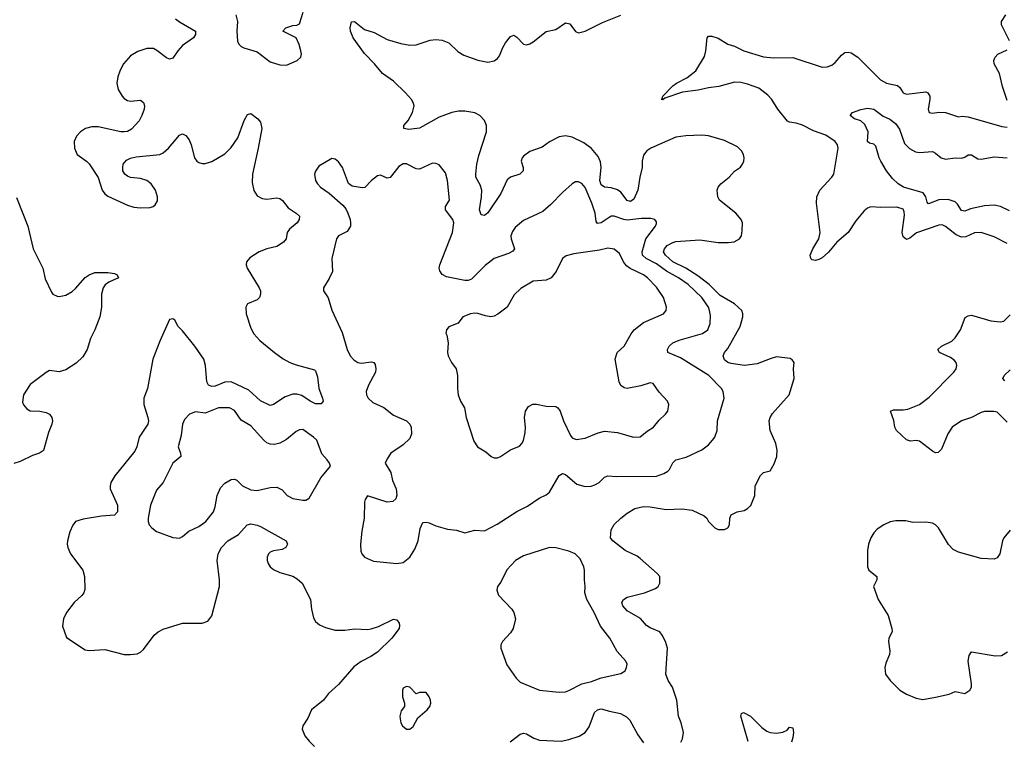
# Model space of a CAD drawing. Header units: inches. Extents: x 1682530 to 1839546, y 640742 to 791647.
# Tile 355 of 656: x 1720446 to 1726513, y 750476 to 754921. Entities that reach past the tile are written whole.
import ezdxf

# ---------------------------------------------------------------- set-up
doc = ezdxf.new("R2010")
doc.units = ezdxf.units.IN
doc.header["$MEASUREMENT"] = 0
doc.layers.add('B7725', color=7, linetype='Continuous')

msp = doc.modelspace()

# ---------------------------------------------------------------- linework, layer by layer
at = {"layer": 'B7725', "color": 5}
for points, elevation in [([(1721777.4, 754950), (1721788.9, 754910), (1721784.6, 754850), (1721788.9, 754788.9), (1721796.3, 754770), (1721810, 754756.3), (1721827.1, 754747.1), (1721910, 754722.4), (1721990, 754661.6), (1722050, 754643), (1722090, 754641.6), (1722155.3, 754670), (1722178, 754690), (1722182, 754710), (1722179, 754730), (1722169.1, 754769.1), (1722149.1, 754809.1), (1722068, 754850), (1722086, 754870), (1722130, 754884.7), (1722153.2, 754886.8), (1722170, 754896), (1722193.6, 754966.4)], 740), ([(1724519.7, 750470), (1724531, 750490), (1724536.1, 750530), (1724521.8, 750590), (1724506.3, 750630), (1724494.6, 750730), (1724469.2, 750809.2), (1724442.5, 750850), (1724428.2, 750890), (1724438.5, 751050), (1724426, 751090), (1724405.6, 751130), (1724389.9, 751149.9), (1724330, 751174.2), (1724308.5, 751190), (1724271.9, 751231.9), (1724190, 751279.3), (1724162, 751310), (1724156.4, 751330), (1724166, 751350), (1724190, 751362.8), (1724296, 751390), (1724364.1, 751415.9), (1724379.6, 751430), (1724391.3, 751450), (1724389.6, 751490), (1724375.1, 751510), (1724270, 751602.5), (1724250, 751616.8), (1724177, 751650), (1724100.9, 751710), (1724087.3, 751730), (1724090, 751778), (1724110, 751810.7), (1724149.8, 751850.2), (1724190, 751881.6), (1724237.2, 751910), (1724290, 751921.5), (1724330, 751920.2), (1724430, 751903.1), (1724526.7, 751906.7), (1724590, 751900.2), (1724664.7, 751864.7), (1724679.5, 751850), (1724690, 751830.6), (1724730, 751790.8), (1724750, 751780.7), (1724790, 751781), (1724809.2, 751790.8), (1724819, 751810), (1724821.2, 751850), (1724829.5, 751870.5), (1724868, 751890), (1724910, 751898), (1724931.2, 751908.8), (1724951.2, 751928.8), (1724976, 751990), (1724977.2, 752050), (1725010, 752114), (1725030, 752132), (1725070, 752142), (1725095.9, 752184.1), (1725112, 752230), (1725114, 752270), (1725105.1, 752310), (1725070.6, 752390.6), (1725063.9, 752450), (1725069.4, 752470.6), (1725084.7, 752495.3), (1725187.3, 752610), (1725218.4, 752710), (1725214.5, 752770), (1725219, 752810), (1725206.3, 752826.3), (1725193.4, 752833.4), (1725110, 752844), (1725070, 752832.7), (1724990, 752800.2), (1724911.4, 752791.4), (1724830, 752802.8), (1724809.6, 752810), (1724790, 752825.1), (1724781.7, 752850), (1724789.7, 752870), (1724810, 752896.4), (1724884.7, 753030), (1724901, 753090), (1724902.9, 753110), (1724895.5, 753130), (1724851, 753170), (1724762.7, 753222.7), (1724694.1, 753290), (1724624, 753344), (1724551, 753391), (1724469.9, 753430), (1724424.9, 753470), (1724414, 753490), (1724418.8, 753510), (1724434.8, 753530), (1724470, 753549), (1724490, 753554.1), (1724636.1, 753563.9), (1724750, 753549.4), (1724812.4, 753547.6), (1724847.6, 753552.4), (1724882, 753570), (1724893.6, 753590), (1724896.9, 753623.1), (1724899.1, 753670), (1724892.3, 753690), (1724859.7, 753730), (1724758.9, 753810), (1724747.8, 753830), (1724742.9, 753870), (1724749.6, 753890), (1724766, 753910), (1724818, 753950), (1724850, 753987), (1724886.7, 754013.3), (1724899.7, 754030), (1724908.2, 754050), (1724909.7, 754070), (1724905.1, 754090), (1724893.8, 754113.8), (1724870, 754137.6), (1724790, 754176.3), (1724690, 754205.6), (1724650, 754209), (1724550, 754206.5), (1724490, 754197.7), (1724334.9, 754130), (1724310, 754112.3), (1724290, 754086.3), (1724281.8, 754050), (1724282.2, 754010), (1724266.7, 753950), (1724254.6, 753870), (1724230, 753815.8), (1724210, 753800.7), (1724190, 753807.9), (1724150, 753858.9), (1724130, 753872.2), (1724090, 753885), (1724050, 753889.8), (1724030, 753903.4), (1724019.9, 753930), (1724029.9, 754009.9), (1724025.5, 754045.5), (1724010, 754079.1), (1723970, 754128.5), (1723923.3, 754163.3), (1723850, 754196.8), (1723810, 754205.3), (1723770, 754200.4), (1723710, 754168.2), (1723664.8, 754135.2), (1723590, 754108.7), (1723550, 754081.3), (1723541.5, 754070), (1723536, 754050), (1723548.5, 754010), (1723548.4, 753990), (1723528, 753970), (1723470.1, 753949.9), (1723450, 753933.7), (1723410, 753849.7), (1723330, 753731.8), (1723310, 753714.5), (1723290, 753718), (1723279.8, 753750), (1723292.4, 753830), (1723293.2, 753870), (1723283.8, 753903.8), (1723256.8, 753950), (1723256, 753970), (1723263, 754030), (1723275.3, 754084.7), (1723322, 754230), (1723323.5, 754270), (1723310, 754299.6), (1723281.3, 754330), (1723250, 754347.4), (1723190, 754358.2), (1723150, 754357.1), (1723110, 754348.9), (1723030, 754320.2), (1722910, 754251.9), (1722843.7, 754243.7), (1722813.2, 754250), (1722813.6, 754270), (1722839.5, 754300.5), (1722867.6, 754350), (1722876.4, 754390), (1722871.5, 754411.5), (1722860.4, 754430), (1722823.5, 754470), (1722750, 754542), (1722682, 754590), (1722632.8, 754650), (1722570, 754712), (1722502, 754810), (1722484, 754850), (1722482.2, 754870), (1722490, 754907.3), (1722510, 754910.4), (1722570, 754860.9), (1722630, 754843.1), (1722710, 754799.5), (1722794.2, 754774.2), (1722850, 754764.9), (1722890, 754767.1), (1722974.5, 754794.5), (1723010, 754798.8), (1723050, 754795.9), (1723090, 754779.1), (1723145.9, 754725.9), (1723183.4, 754703.4), (1723270, 754670.9), (1723330, 754659.3), (1723370, 754666.9), (1723390, 754681.1), (1723402.3, 754697.7), (1723422.8, 754750), (1723440.6, 754779.4), (1723470, 754818), (1723490, 754826), (1723510, 754813), (1723550, 754770.4), (1723570, 754766.7), (1723590, 754772.4), (1723610, 754784.9), (1723690, 754849), (1723750, 754861.5), (1723810, 754900.9), (1723835.1, 754895.1), (1723870, 754848.7), (1723890, 754839.5), (1723930, 754850.3), (1724037, 754903), (1724150, 754948.4)], 720), ([(1726545.3, 754790), (1726496.2, 754890), (1726495.6, 754910), (1726522.9, 754950)], 680), ([(1721407.2, 754927.2), (1721430, 754907.3), (1721530.3, 754850), (1721530.3, 754830), (1721516.9, 754810), (1721450, 754762.7), (1721420.7, 754730), (1721390, 754684), (1721370, 754677.6), (1721350, 754685.3), (1721291.5, 754731.5), (1721270, 754742.9), (1721230, 754744.5), (1721174.1, 754725.9), (1721130, 754698.8), (1721085.5, 754650), (1721064.6, 754610), (1721050.3, 754570), (1721044.2, 754530), (1721053.4, 754490), (1721078, 754450), (1721090, 754435.8), (1721110, 754423.1), (1721130, 754419.6), (1721190, 754425.3), (1721210.2, 754410.2), (1721214.9, 754390), (1721213.6, 754370), (1721199.7, 754330), (1721181.7, 754298.3), (1721134.4, 754245.6), (1721110, 754232.9), (1721090.2, 754229.8), (1721070, 754229.8), (1720930, 754262), (1720890, 754260.5), (1720851, 754250), (1720820.7, 754230), (1720796.7, 754203.3), (1720783, 754170), (1720784.9, 754130), (1720800.7, 754090), (1720858.8, 754050), (1720873.5, 754033.5), (1720928.9, 753948.9), (1720955.5, 753870), (1720970, 753847.3), (1720990, 753833.4), (1721110, 753778), (1721150, 753766.7), (1721190, 753762.4), (1721250, 753764.9), (1721269.6, 753770.4), (1721280.5, 753779.5), (1721294.9, 753805.1), (1721295.4, 753830), (1721283, 753870), (1721256.2, 753910), (1721230, 753929.6), (1721190, 753942.9), (1721129.5, 753949.5), (1721110, 753957.2), (1721094, 753970), (1721082.7, 753990), (1721080.9, 754010), (1721083.7, 754030), (1721105.1, 754054.9), (1721130, 754068.2), (1721164.7, 754075.3), (1721310, 754090.2), (1721330, 754100.7), (1721362.7, 754130), (1721430, 754210.4), (1721450, 754218.7), (1721470, 754208.5), (1721490, 754181.6), (1721502.8, 754150), (1721524.2, 754070), (1721538, 754050), (1721550, 754040.4), (1721570, 754034.4), (1721590, 754035.3), (1721630, 754047.7), (1721710, 754093.8), (1721750, 754134.6), (1721790, 754192.4), (1721830, 754299.1), (1721850, 754336.3), (1721870, 754342.4), (1721914, 754310), (1721930.3, 754290), (1721937.5, 754250), (1721916.3, 754130), (1721880.2, 753970), (1721877.8, 753917.8), (1721889.3, 753869.3), (1721910, 753836.4), (1721939.4, 753819.4), (1721970, 753814.9), (1722030, 753823.2), (1722050, 753819.6), (1722066.5, 753806.5), (1722101, 753761), (1722150.4, 753730), (1722170.3, 753710), (1722167.4, 753690), (1722155.3, 753670), (1722108.7, 753630), (1722094.3, 753610), (1722088.8, 753570), (1722072.7, 753550), (1722030, 753523.5), (1721970, 753508.8), (1721922.4, 753490), (1721865, 753455), (1721844.4, 753430), (1721842, 753410), (1721847.2, 753390), (1721922, 753270), (1721929.2, 753250), (1721930.2, 753230), (1721923.6, 753210), (1721910, 753194.3), (1721850, 753169.6), (1721839.1, 753150), (1721841, 753110), (1721870, 753020.5), (1721890, 752984.9), (1721925.7, 752945.7), (1722015.8, 752870), (1722070, 752831.5), (1722110.5, 752810), (1722150, 752794.7), (1722263.5, 752763.5), (1722270, 752758), (1722281.1, 752721.1), (1722290.4, 752650), (1722312.4, 752590), (1722315.5, 752570), (1722304.9, 752555.1), (1722270, 752554), (1722236.3, 752570), (1722185, 752605), (1722153.8, 752613.8), (1722130, 752613.6), (1722081.7, 752598.3), (1722010, 752549.7), (1721990, 752544), (1721930, 752572.9), (1721859.1, 752639.1), (1721750, 752690.4), (1721710, 752688.7), (1721650, 752663.9), (1721630, 752662), (1721610, 752669.8), (1721599.8, 752690), (1721592.2, 752790), (1721580.3, 752830), (1721525.6, 752910), (1721450, 753005.1), (1721423.7, 753030), (1721402, 753070), (1721390, 753079), (1721370, 753074), (1721310, 752941.2), (1721267.7, 752830), (1721234.2, 752650), (1721211.3, 752590), (1721211.2, 752550), (1721236.2, 752470), (1721239.6, 752450), (1721236.5, 752430), (1721182.6, 752350), (1721167.9, 752290), (1721156.3, 752263.7), (1721032.8, 752110), (1721008.2, 752070), (1721003.2, 752050), (1721004.5, 752030), (1721048.4, 751930), (1721050, 751889.5), (1721030, 751868.5), (1720950, 751862.9), (1720836.5, 751843.5), (1720791, 751830), (1720772.8, 751807.2), (1720754.9, 751765.1), (1720741.6, 751710), (1720739.3, 751690), (1720743.8, 751670), (1720759.3, 751630), (1720834.9, 751530), (1720845, 751490), (1720848.1, 751410), (1720842.3, 751390), (1720830, 751373.3), (1720782.6, 751330), (1720735.3, 751270), (1720716.5, 751230), (1720710, 751184.7), (1720734.4, 751114.4), (1720850, 751039.1), (1720874, 751034), (1720970, 751040.5), (1721090, 751010.4), (1721129.6, 751010.4), (1721170, 751014.9), (1721190, 751023.8), (1721210, 751040.5), (1721275.8, 751130), (1721298.7, 751150), (1721330, 751165.8), (1721450, 751203.6), (1721570, 751204.2), (1721604.9, 751215.1), (1721631, 751249), (1721676.5, 751430), (1721677.8, 751470), (1721662.8, 751590), (1721668.5, 751631.5), (1721690.5, 751669.5), (1721728.3, 751710), (1721794.3, 751750), (1721847, 751810), (1721870, 751815.6), (1721910, 751807.7), (1721930, 751799), (1722087.3, 751710), (1722095.5, 751690), (1722086.8, 751670), (1722063.4, 751656.6), (1722010, 751649.6), (1721990, 751640.7), (1721980.4, 751630), (1721970.4, 751610), (1721970.4, 751590), (1721976.4, 751570), (1721990, 751550.6), (1722010, 751534.9), (1722050, 751516.4), (1722130, 751492), (1722156.4, 751476.4), (1722186, 751450), (1722238.5, 751350), (1722243.6, 751290), (1722257.1, 751237.1), (1722270, 751213.4), (1722294.1, 751194.1), (1722330, 751176.5), (1722390, 751160.9), (1722450, 751160.2), (1722510.9, 751169.1), (1722590, 751165.2), (1722612.4, 751167.6), (1722657.5, 751182.5), (1722750, 751227.3), (1722770, 751224.7), (1722784, 751204), (1722787.3, 751190), (1722783.8, 751170), (1722738.9, 751110), (1722650, 751024.8), (1722610, 750998.5), (1722550, 750968.2), (1722505.2, 750934.8), (1722410, 750826.3), (1722348.4, 750770), (1722318.4, 750730), (1722243.8, 750670), (1722220.9, 750619.1), (1722190.7, 750570), (1722187.3, 750550), (1722202.8, 750510), (1722230, 750476), (1722262.8, 750442.8)], 720), ([(1726530, 753542.9), (1726450, 753583.1), (1726370, 753609.8), (1726330, 753607), (1726276.3, 753583.7), (1726250, 753581.4), (1726216, 753596), (1726150, 753647.7), (1726130, 753656.4), (1726110, 753656.1), (1725972.1, 753607.9), (1725930, 753575.5), (1725910, 753567), (1725890, 753584.2), (1725883.4, 753610), (1725897.1, 753717.1), (1725896.6, 753736.6), (1725890, 753754), (1725850, 753766.9), (1725750, 753764.2), (1725691.5, 753768.5), (1725670, 753760.5), (1725650, 753743), (1725599.1, 753680.9), (1725551.3, 753610), (1725480.3, 753550), (1725430, 753489.7), (1725390, 753453.6), (1725370, 753443), (1725350, 753438.4), (1725330, 753441.2), (1725321.2, 753450), (1725316.2, 753470), (1725332.4, 753510), (1725369.8, 753570), (1725378.4, 753610), (1725355.8, 753790), (1725358.5, 753830), (1725375.6, 753870), (1725449.8, 753950), (1725462.4, 753970), (1725489.8, 754129.8), (1725484.8, 754150), (1725471.2, 754170), (1725413, 754210), (1725337.2, 754237.2), (1725270, 754271.5), (1725230, 754283.6), (1725190, 754289), (1725176.4, 754296.4), (1725117.7, 754370), (1725080.5, 754430), (1725056.6, 754456.6), (1724999.8, 754499.8), (1724930, 754523.9), (1724890, 754533.4), (1724850, 754535.7), (1724754.8, 754510), (1724690, 754501), (1724626.1, 754486.1), (1724530, 754475.1), (1724421.4, 754438.6), (1724410, 754427.6), (1724398, 754430), (1724405.2, 754434.8), (1724410, 754450.8), (1724470, 754512.7), (1724494, 754530), (1724557.7, 754562.3), (1724613.1, 754606.9), (1724665.3, 754694.7), (1724674, 754730), (1724682.9, 754810), (1724690, 754819.1), (1724710, 754820.4), (1724750, 754807), (1724810, 754770.3), (1724850, 754758.5), (1724908.6, 754728.6), (1725030, 754693.2), (1725090, 754686.6), (1725210, 754687.5), (1725390, 754629.2), (1725422, 754630), (1725450, 754641.7), (1725470, 754656.4), (1725510, 754703), (1725530, 754718), (1725550, 754721.6), (1725570, 754717.1), (1725610, 754690.5), (1725750.4, 754550), (1725787.3, 754530), (1725855, 754515), (1725870, 754502.4), (1725890.5, 754470), (1725910, 754461.8), (1726030, 754477.5), (1726042.6, 754470), (1726053.6, 754450), (1726055, 754430), (1726044.9, 754370), (1726051, 754350), (1726070, 754344.2), (1726110, 754351.7), (1726150, 754350.3), (1726230, 754322.3), (1726254, 754326), (1726290, 754323.2), (1726496.9, 754263.1), (1726530, 754258)], 680), ([(1726530, 754423.7), (1726502.3, 754510), (1726484.1, 754590), (1726451.1, 754650), (1726447.5, 754670), (1726455.7, 754690), (1726472.2, 754707.8), (1726530, 754734.4)], 680), ([(1726544.1, 753744.1), (1726489.9, 753769.9), (1726450, 753778.7), (1726390, 753774.9), (1726304.7, 753755.3), (1726270, 753740.7), (1726250, 753745.1), (1726225, 753785), (1726210, 753799.9), (1726167.1, 753812.9), (1726110, 753810.5), (1726046.3, 753786.3), (1726037.7, 753797.7), (1726029.4, 753830), (1726013.8, 753853.8), (1725892.1, 753890), (1725858.5, 753910), (1725823.4, 753943.4), (1725787.3, 753990), (1725751.5, 754050), (1725741.6, 754070), (1725721.2, 754141.2), (1725710, 754153.7), (1725681.4, 754161.4), (1725669.8, 754169.8), (1725674.5, 754230), (1725654.6, 754274.6), (1725630, 754297), (1725589.2, 754310), (1725562.7, 754330), (1725577.2, 754350), (1725630, 754368.5), (1725670, 754375.4), (1725710, 754370.8), (1725767, 754327), (1725808.7, 754308.7), (1725842.5, 754282.5), (1725866.3, 754246.3), (1725898.6, 754158.6), (1725928, 754128), (1725966.7, 754106.7), (1725990, 754102.9), (1726070, 754109), (1726090, 754099.5), (1726123.7, 754070), (1726150, 754062), (1726210, 754070.2), (1726250, 754068.4), (1726270, 754074.7), (1726290, 754088), (1726310, 754088.1), (1726350, 754064.6), (1726370, 754062.7), (1726450, 754076.4), (1726530.6, 754069.4)], 660), ([(1720426.2, 753826.2), (1720496.2, 753650), (1720529.4, 753509.4), (1720588.9, 753390), (1720603.6, 753323.6), (1720642, 753242), (1720651, 753230), (1720677.5, 753217.5), (1720690, 753215.5), (1720730, 753223.7), (1720770, 753247), (1720790, 753264.6), (1720850, 753332.8), (1720875.1, 753350), (1720910, 753364.5), (1720990, 753364.5), (1721030, 753357.7), (1721047.7, 753350), (1721054.8, 753330), (1720996.6, 753303.4), (1720973.2, 753286.8), (1720961.3, 753270), (1720951, 753230), (1720950.1, 753150), (1720939.3, 753090), (1720910.1, 753009.9), (1720883.4, 752956.6), (1720861.3, 752890), (1720835.1, 752844.9), (1720794.6, 752805.4), (1720730, 752763.2), (1720690, 752752.2), (1720630, 752759.2), (1720610, 752748.5), (1720510, 752673), (1720470.4, 752610), (1720464.4, 752564.4), (1720469, 752549), (1720490, 752523.8), (1720510, 752512.2), (1720570, 752510.3), (1720610, 752500.3), (1720630.4, 752490), (1720644.9, 752470), (1720648.7, 752450), (1720644.6, 752430), (1720622.9, 752377.1), (1720593.5, 752266.5), (1720569.4, 752250.6), (1720524.6, 752235.4), (1720450, 752198.7), (1720410, 752186)], 680), ([(1726530, 752440.9), (1726470, 752503.1), (1726447.8, 752507.8), (1726390, 752507.3), (1726370, 752501.8), (1726310, 752469.8), (1726250, 752449.7), (1726192.6, 752410), (1726165, 752370), (1726125.4, 752274.6), (1726106, 752254), (1726090, 752253.6), (1726070, 752262.4), (1725990, 752325.1), (1725970, 752328), (1725936, 752324), (1725910, 752333.5), (1725848.7, 752390), (1725839.1, 752410), (1725832.3, 752452.3), (1725812.3, 752510), (1725830, 752517.7), (1725890, 752517.4), (1725918.1, 752521.9), (1725990.5, 752549.5), (1726050, 752596.2), (1726202.6, 752750), (1726216.9, 752770), (1726221.1, 752790), (1726215.4, 752810), (1726204.4, 752824.4), (1726180.9, 752840.9), (1726112.7, 752870), (1726103.7, 752890), (1726127, 752910), (1726190, 752940.3), (1726210, 752960.3), (1726243.5, 753010), (1726272.6, 753087.4), (1726290, 753097), (1726310, 753100.3), (1726430, 753064.9), (1726490, 753058.9), (1726510, 753063.1), (1726550, 753102.3)], 680), ([(1726517, 752697), (1726504.5, 752710), (1726511.5, 752730), (1726550, 752764.2)], 660), ([(1726550, 751775.3), (1726510, 751729.2), (1726501.3, 751710), (1726484.5, 751630), (1726470, 751606), (1726450, 751598.4), (1726370, 751602.3), (1726230, 751640.3), (1726197.4, 751657.4), (1726168.7, 751688.7), (1726107.7, 751790), (1726090, 751809.8), (1726070, 751820.3), (1726030, 751826.4), (1725950, 751823.1), (1725906.6, 751833.4), (1725845.5, 751834.5), (1725810, 751827.6), (1725770, 751809.6), (1725730, 751782.9), (1725710, 751760.7), (1725690.4, 751730), (1725676, 751690), (1725670.2, 751650), (1725670.3, 751550), (1725678.4, 751530), (1725727.3, 751490), (1725727.7, 751470), (1725707.7, 751430), (1725735.5, 751350), (1725797.1, 751250), (1725820.5, 751170), (1725821.6, 751150), (1725802, 751110), (1725798.7, 751090), (1725808.5, 751030), (1725806.4, 751010), (1725783.4, 750956.6), (1725777, 750930), (1725781.1, 750890), (1725808.8, 750850), (1725850, 750808.8), (1725870.2, 750790.2), (1725910, 750765.3), (1725970, 750740.4), (1726010, 750732.4), (1726090, 750748.5), (1726173.1, 750766.9), (1726210, 750783), (1726270, 750770.7), (1726301.2, 750790), (1726311.3, 750808.7), (1726311.2, 750828.8), (1726291, 750970), (1726296.4, 751003.6), (1726310, 751027.7), (1726457.6, 751002.4), (1726495.1, 751004.9), (1726532.9, 751027.1)], 720), ([(1723467.5, 750472.5), (1723530, 750519.1), (1723550, 750525.6), (1723570, 750522.4), (1723614, 750494), (1723650, 750482.9), (1723783, 750477), (1723830, 750486.2), (1723893, 750507), (1723929.9, 750530.1), (1723954.3, 750565.7), (1723987.1, 750652.9), (1724006, 750670), (1724030, 750676.5), (1724080.7, 750660.7), (1724147.7, 750647.7), (1724185.9, 750625.9), (1724205, 750605), (1724255.4, 750515.4), (1724290, 750466.7)], 720), ([(1724933.8, 750473.8), (1724889.6, 750630), (1724893.2, 750646.8), (1724906.6, 750653.4), (1724950, 750630.4), (1725019.7, 750559.7), (1725050, 750538), (1725070, 750530.3), (1725110, 750525.3), (1725148.5, 750531.5), (1725174.9, 750545.1), (1725190, 750562), (1725210, 750558), (1725214, 750530), (1725210, 750499), (1725201.5, 750470)], 680)]:
    msp.add_lwpolyline(points, dxfattribs=dict(at, elevation=elevation))
for points, elevation in [([(1722370, 754065.2), (1722290, 754018), (1722270, 753988.7), (1722263, 753970), (1722270, 753931.3), (1722281.3, 753910), (1722299.3, 753890), (1722352.7, 753852.7), (1722437.8, 753777.8), (1722455.9, 753755.9), (1722469.1, 753730), (1722482.8, 753690), (1722484.9, 753670), (1722483.7, 753650), (1722463.1, 753616.9), (1722411.3, 753590), (1722399.1, 753570), (1722370.4, 753450), (1722374.4, 753370), (1722353.7, 753326.3), (1722317.3, 753270), (1722318.8, 753250), (1722347.4, 753207.4), (1722370, 753130.8), (1722433.6, 752993.6), (1722464.6, 752890), (1722481.7, 752850), (1722504.7, 752824.7), (1722530, 752809.1), (1722550, 752804.9), (1722613.7, 752813.7), (1722628.8, 752808.8), (1722636.2, 752796.2), (1722640.8, 752770), (1722639, 752750), (1722596.5, 752670), (1722580.3, 752630), (1722582.4, 752610), (1722593, 752590), (1722622, 752562), (1722690, 752532.2), (1722750, 752483.8), (1722828.8, 752448.8), (1722851, 752430), (1722858.8, 752410), (1722861.3, 752370), (1722850, 752342), (1722810, 752301.6), (1722734, 752250), (1722710, 752215.3), (1722698.8, 752190), (1722732.5, 752132.5), (1722742.5, 752082.5), (1722766.8, 752030), (1722770.9, 751990.9), (1722764.7, 751970), (1722746.4, 751953.6), (1722710, 751949.4), (1722590, 751988), (1722574.8, 751965.2), (1722570.6, 751949.4), (1722568.9, 751850), (1722554, 751770), (1722546, 751690), (1722547.7, 751647.7), (1722554.8, 751630), (1722570.8, 751610), (1722625.4, 751585.4), (1722769.8, 751570.2), (1722810, 751577.7), (1722851.1, 751610), (1722881.8, 751658.2), (1722901.5, 751710), (1722913, 751787), (1722930, 751822.8), (1722950, 751824.9), (1722970, 751820.5), (1723010, 751803.8), (1723082.5, 751782.5), (1723137.2, 751777.2), (1723190, 751759.5), (1723250, 751775.3), (1723310, 751772.2), (1723387.3, 751812.7), (1723509, 751891), (1723575.4, 751924.6), (1723647.5, 751972.5), (1723690, 751994), (1723710, 752010.4), (1723770, 752113.4), (1723790, 752126), (1723810, 752118.4), (1723879.7, 752059.7), (1723930, 752044.9), (1723968, 752048), (1723990, 752055.2), (1724015.8, 752070), (1724050, 752103.1), (1724070, 752112), (1724126.3, 752106.3), (1724370.6, 752109.4), (1724415, 752125), (1724439.6, 752140.4), (1724450, 752150.4), (1724470, 752190.4), (1724489.8, 752210.2), (1724553.3, 752226.7), (1724649.8, 752270.2), (1724690, 752301.3), (1724715.6, 752330), (1724729.6, 752350), (1724744.2, 752390), (1724745.1, 752450), (1724786, 752590), (1724781.6, 752630), (1724769.6, 752650), (1724692.9, 752730), (1724517.7, 752837.7), (1724439.5, 752870), (1724437.4, 752890), (1724448.4, 752910), (1724470, 752931.2), (1724510, 752946.8), (1724652.7, 752987.3), (1724686.9, 753010), (1724700.8, 753050), (1724702, 753098), (1724697, 753130), (1724689.9, 753150), (1724649.9, 753210), (1724565.2, 753290), (1724506.3, 753330), (1724432.3, 753372.3), (1724370, 753416.9), (1724307, 753450), (1724284.2, 753470), (1724281.5, 753490), (1724304.5, 753570), (1724362.9, 753650), (1724370, 753666), (1724370, 753675.3), (1724359, 753690), (1724335.3, 753695.3), (1724276.9, 753696.9), (1724190, 753686.1), (1724169.4, 753689.4), (1724110, 753711.4), (1724090, 753710.6), (1724030, 753670.6), (1724006.1, 753666.1), (1723998, 753678), (1723991.6, 753730), (1723972.5, 753790), (1723930, 753887.8), (1723910, 753912), (1723890, 753922.7), (1723870, 753921.2), (1723850, 753909.3), (1723790, 753856.9), (1723718.3, 753781.7), (1723670, 753739.2), (1723550, 753684), (1723499.5, 753640.5), (1723483.1, 753616.9), (1723473.4, 753590), (1723474.7, 753570), (1723494.3, 753510), (1723484.6, 753495.4), (1723458.8, 753481.2), (1723370.8, 753449.2), (1723313.6, 753406.4), (1723230, 753323), (1723210, 753315.1), (1723190, 753315.3), (1723077, 753337), (1723050, 753351.6), (1723034.6, 753374.6), (1723031.1, 753390), (1723035.6, 753410), (1723112.7, 753610), (1723120.4, 753670), (1723115.1, 753690), (1723069.8, 753750), (1723069.8, 753770), (1723094.3, 753810), (1723082.4, 753930), (1723070, 753977.2), (1723030, 754026), (1723010, 754034.5), (1722990, 754036.2), (1722910, 754000.4), (1722890, 754001.7), (1722830, 754032.3), (1722810, 754033.5), (1722783.2, 754016.8), (1722730, 753949.6), (1722710, 753944.2), (1722670, 753963), (1722650, 753958.9), (1722614.4, 753930), (1722572.9, 753887.1), (1722555.8, 753884.2), (1722495.3, 753895.3), (1722471.6, 753911.6), (1722436.2, 754010), (1722410, 754045.2), (1722390, 754061.2)], 740), ([(1724070, 753513.3), (1724019.3, 753500.7), (1723860.5, 753479.5), (1723814, 753466), (1723790.5, 753449.5), (1723752, 753370), (1723721.6, 753330), (1723690, 753315.4), (1723610, 753309.6), (1723534.6, 753265.4), (1723493.4, 753226.6), (1723450.6, 753149.4), (1723393.2, 753106.8), (1723370, 753094.2), (1723350, 753089.8), (1723315.7, 753095.7), (1723270, 753111.1), (1723250, 753113.7), (1723224.7, 753110), (1723176, 753090), (1723147.9, 753052.1), (1723090.7, 753029.3), (1723076, 753010), (1723071, 752990), (1723077.5, 752977.5), (1723086.4, 752930), (1723083.1, 752870), (1723086.7, 752850), (1723106, 752810), (1723134.9, 752770), (1723144.4, 752730), (1723143.1, 752650), (1723148.8, 752610), (1723162.3, 752570), (1723187, 752530), (1723196.5, 752470), (1723243.9, 752323.9), (1723266.8, 752290), (1723319.3, 752259.3), (1723351.3, 752230), (1723370, 752222), (1723390, 752222.8), (1723409.4, 752230.6), (1723469.5, 752270.5), (1723526.3, 752293.7), (1723541.2, 752310), (1723551.4, 752328.6), (1723561.6, 752378.4), (1723563, 752410), (1723556.9, 752470), (1723562.4, 752510), (1723581.7, 752538.3), (1723608, 752552), (1723630, 752552.4), (1723690, 752539.5), (1723750, 752537.6), (1723762, 752530), (1723777, 752510), (1723798, 752450), (1723839.2, 752359.2), (1723850, 752344.9), (1723875.3, 752335.3), (1723930, 752342.3), (1724010, 752376.9), (1724050, 752386.3), (1724130, 752378.4), (1724229, 752349), (1724270, 752352), (1724313.1, 752386.9), (1724352, 752410), (1724385.5, 752454.5), (1724425.6, 752490), (1724440.5, 752510), (1724445.6, 752550), (1724437, 752570), (1724387.2, 752627.2), (1724350, 752679.3), (1724330, 752683.6), (1724274.5, 752665.5), (1724190, 752648.7), (1724170, 752653.7), (1724150, 752668.2), (1724139.2, 752690), (1724115.1, 752830), (1724128, 752870), (1724170, 752910.5), (1724213.3, 752986.7), (1724231.8, 753010), (1724290, 753055.3), (1724412.7, 753110), (1724429.5, 753130), (1724431.5, 753150), (1724412.8, 753210), (1724370, 753272.8), (1724315.4, 753330), (1724290, 753348.6), (1724207.6, 753387.6), (1724184.3, 753404.3), (1724166.3, 753430), (1724141.4, 753481.4), (1724110, 753508.3)], 760), ([(1721739, 752530), (1721671, 752530), (1721590, 752498), (1721530, 752504.7), (1721493, 752490), (1721461.6, 752458.4), (1721450.3, 752430), (1721441.3, 752358.7), (1721423.7, 752290), (1721437.6, 752250), (1721439.3, 752230), (1721390, 752189.6), (1721330.2, 752069.8), (1721290, 752022.7), (1721252.8, 751930), (1721238.9, 751850), (1721238.7, 751830), (1721244.9, 751810), (1721260.4, 751790), (1721290, 751768.7), (1721390, 751730.7), (1721430, 751726.8), (1721450, 751737.3), (1721489.2, 751770), (1721550, 751799.5), (1721592.4, 751830), (1721639.7, 751890), (1721650, 751921), (1721662.8, 751990), (1721683.2, 752036.8), (1721710, 752066.5), (1721750, 752087.7), (1721770, 752090.3), (1721784, 752084), (1721819.1, 752050), (1721870, 752024.9), (1721910, 752020.8), (1721990, 752038.9), (1722030, 752041.1), (1722063.8, 752023.8), (1722094.8, 751990), (1722130, 751970.6), (1722190, 751960.7), (1722210, 751962), (1722230, 751974), (1722301, 752099), (1722362, 752170), (1722355.3, 752190), (1722341.2, 752210), (1722307.1, 752247.1), (1722278, 752330), (1722257.6, 752350), (1722190, 752396.2), (1722170, 752394), (1722150, 752384.7), (1722090, 752334.8), (1722050, 752312.3), (1722016.7, 752303.3), (1721990, 752305.4), (1721970, 752315.1), (1721951.2, 752331.2), (1721870, 752418.9), (1721810, 752454), (1721770, 752513)], 740), ([(1723710, 751668.6), (1723550, 751618.9), (1723500.7, 751590), (1723448.6, 751531.4), (1723410, 751455.3), (1723391, 751430), (1723387.1, 751407.1), (1723396.8, 751376.8), (1723478.8, 751290), (1723490.7, 751270), (1723500.7, 751230), (1723486.8, 751170), (1723470, 751144), (1723421, 751090), (1723411, 751070), (1723410.8, 751050), (1723447.3, 750947.3), (1723504.4, 750864.4), (1723530, 750839.1), (1723650, 750790.6), (1723770, 750778), (1723810, 750780.5), (1723830, 750788), (1723910, 750829), (1723970, 750844.2), (1724030, 750867.2), (1724150, 750893), (1724176, 750910), (1724186, 750930), (1724189.2, 750950), (1724181.2, 750970), (1724128.1, 751028.1), (1724081.6, 751110), (1724024.5, 751184.5), (1723985.3, 751270), (1723940.4, 751350), (1723928.5, 751390), (1723931.1, 751430), (1723926.3, 751470), (1723926.9, 751530), (1723922.6, 751550), (1723899.1, 751599.1), (1723869.6, 751630), (1723830, 751646.8), (1723750, 751667.7)], 740), ([(1722830, 750814), (1722810, 750802), (1722804, 750790), (1722804.9, 750750), (1722818, 750710), (1722818, 750690), (1722797.3, 750662.7), (1722787.7, 750630), (1722790, 750614), (1722794.8, 750590), (1722806, 750570), (1722830, 750550.8), (1722850, 750551), (1722870, 750566.8), (1722900.2, 750619.8), (1722957.2, 750670), (1722972.7, 750690), (1722979.3, 750710), (1722977.2, 750730), (1722969.3, 750749.3), (1722950, 750775.3), (1722910, 750775.3), (1722890, 750768), (1722850, 750808.7)], 740)]:
    msp.add_lwpolyline(points, close=True, dxfattribs=dict(at, elevation=elevation))

doc.saveas('drawing.dxf')
